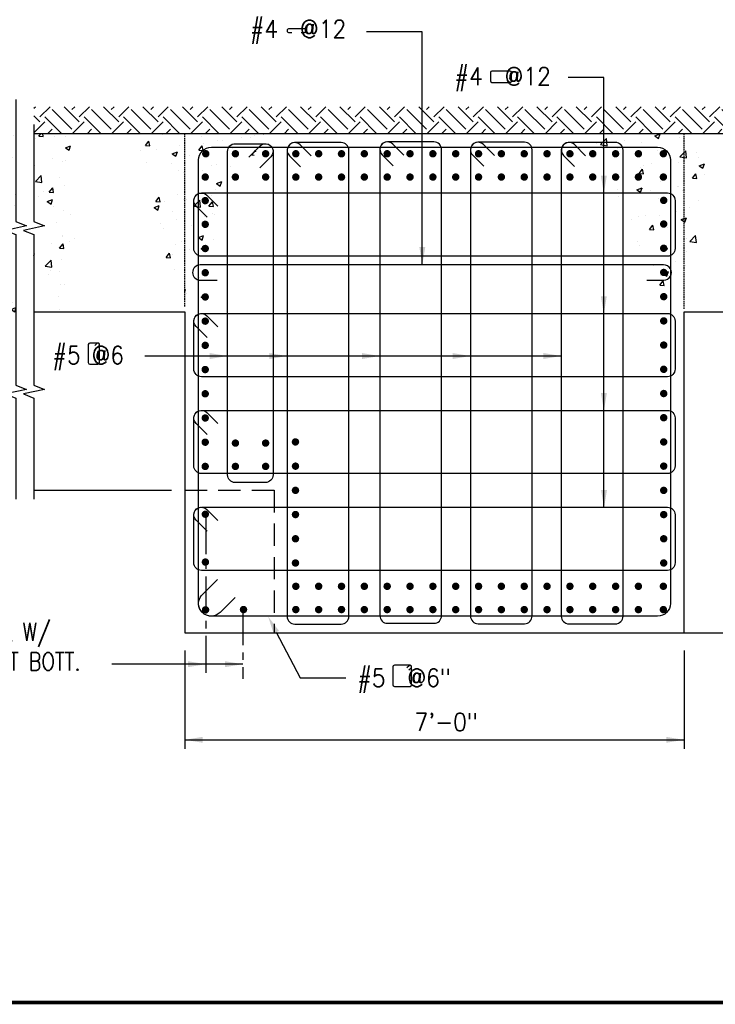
# Model space of a CAD drawing. Header units: inches. Extents: x -9715 to 32893, y -15613 to -1138.
# Tile 270 of 380: x 10320 to 10437, y -10176 to -10010. Entities that reach past the tile are written whole.
import ezdxf

# ---------------------------------------------------------------- set-up
doc = ezdxf.new("R2010")
doc.units = ezdxf.units.IN
doc.header["$MEASUREMENT"] = 0
doc.linetypes.add('CENTER', pattern=[2, 1.25, -0.25, 0.25, -0.25])
doc.linetypes.add('HIDDEN', pattern=[0.375, 0.25, -0.125])
doc.layers.get('0').update_dxf_attribs({"color": 252})
for name, color, linetype in [('A-ANNO-TITL', 2, 'Continuous'), ('S-ANNO-TEXT', 2, 'Continuous'), ('S1', 2, 'Continuous'), ('S3', 4, 'Continuous'), ('S5', 1, 'Continuous'), ('S6', 1, 'Continuous'), ('S7R', 2, 'Continuous')]:
    doc.layers.add(name, color=color, linetype=linetype)
doc.styles.add('125', font='romans.shx', dxfattribs={"width": 0.8, "height": 2})

# ---------------------------------------------------------------- blocks, each defined once
blk = doc.blocks.new('*X240')
at = {"color": 0}
for p, q in [((1487.74, 1950.48), (1487.74, 1950.48)), ((1514.43, 1949.35), (1514.43, 1949.35)), ((1541.12, 1948.22), (1541.12, 1948.22)), ((1546.95, 1948.58), (1546.95, 1948.58)), ((1550.13, 1949.83), (1550.13, 1949.83)), ((1555.78, 1950.91), (1555.94, 1951.08)), ((1555.78, 1950.91), (1556.05, 1950.87)), ((1476.37, 1942.98), (1478.78, 1945.86)), ((1476.37, 1942.98), (1479.36, 1942.72)), ((1479.36, 1942.72), (1478.78, 1945.85)), ((1499.2, 1943.11), (1499.2, 1943.11)), ((1512.24, 1939.84), (1514.65, 1942.72)), ((1515.23, 1939.58), (1514.65, 1942.72)), ((1515.49, 1944.44), (1515.49, 1944.44)), ((1524.87, 1946.63), (1524.87, 1946.63)), ((1528.01, 1946.09), (1528.01, 1946.09)), ((1473.23, 1939.36), (1473.23, 1939.36)), ((1483.92, 1940.28), (1483.92, 1940.28)), ((1494.38, 1937.48), (1497.88, 1938.83)), ((1494.38, 1937.48), (1496.87, 1935.81)), ((1496.87, 1935.8), (1497.89, 1938.83)), ((1506.03, 1936.28), (1506.03, 1936.28)), ((1512.24, 1939.84), (1515.22, 1939.58)), ((1535.19, 1941.29), (1535.19, 1941.29)), ((1548.1, 1936.71), (1550.51, 1939.58)), ((1548.1, 1936.71), (1549.66, 1936.57)), ((1550.66, 1938.8), (1550.51, 1939.58)), ((1476.87, 1931.28), (1476.87, 1931.28)), ((1493.94, 1930.65), (1493.94, 1930.65)), ((1520.63, 1929.52), (1520.63, 1929.52)), ((1524.26, 1929.98), (1524.26, 1929.98)), ((1533.79, 1928.86), (1533.79, 1928.86)), ((1498.59, 1926.46), (1498.59, 1926.46)), ((1502.34, 1924.72), (1502.34, 1924.72)), ((1514.86, 1926.37), (1514.86, 1926.37)), ((1524.23, 1917.35), (1527.73, 1918.7)), ((1524.23, 1917.35), (1526.72, 1915.67)), ((1526.72, 1915.67), (1527.73, 1918.7)), ((1483.31, 1905.37), (1485.72, 1908.25)), ((1486.3, 1905.11), (1485.72, 1908.24)), ((1497.99, 1909.82), (1497.99, 1909.82)), ((1520.64, 1909.14), (1520.64, 1909.14)), ((1523.66, 1913.34), (1523.66, 1913.34)), ((1533.13, 1911.46), (1533.13, 1911.46)), ((1482.22, 1901.23), (1485.72, 1902.57)), ((1483.31, 1905.37), (1486.3, 1905.11)), ((1484.21, 1905.1), (1484.21, 1905.1)), ((1484.71, 1899.55), (1485.72, 1902.57)), ((1489.19, 1905), (1489.19, 1905)), ((1501.7, 1906.65), (1501.7, 1906.65)), ((1503.97, 1906.45), (1503.97, 1906.45)), ((1509.05, 1902.21), (1512.94, 1906.26)), ((1509.05, 1902.21), (1513.49, 1901.52)), ((1510.9, 1903.97), (1510.9, 1903.97)), ((1513.5, 1901.51), (1512.94, 1906.26)), ((1519.17, 1902.24), (1521.58, 1905.11)), ((1519.17, 1902.24), (1522.16, 1901.97)), ((1522.16, 1901.97), (1521.59, 1905.11)), ((1482.22, 1901.23), (1484.71, 1899.55)), ((1494.75, 1898.38), (1494.75, 1898.38)), ((1515.95, 1895.47), (1515.95, 1895.47)), ((1521.44, 1897.26), (1521.44, 1897.26)), ((1523.05, 1896.69), (1523.05, 1896.69)), ((1486.79, 1890.47), (1486.79, 1890.47)), ((1497.38, 1893.17), (1497.38, 1893.17)), ((1507.49, 1889.42), (1507.49, 1889.42)), ((1488.55, 1886.93), (1488.55, 1886.93)), ((1512.06, 1881.09), (1515.56, 1882.44)), ((1514.55, 1879.42), (1515.57, 1882.44)), ((1496.77, 1876.53), (1496.77, 1876.53)), ((1500.95, 1878.56), (1500.95, 1878.56)), ((1512.06, 1881.09), (1514.55, 1879.42)), ((1522.44, 1880.05), (1522.44, 1880.05)), ((1490.25, 1867.76), (1492.66, 1870.64)), ((1493.24, 1867.5), (1492.66, 1870.63)), ((1494.33, 1869.7), (1494.33, 1869.7)), ((1505.88, 1872.97), (1505.88, 1872.97)), ((1490.25, 1867.76), (1493.24, 1867.5)), ((1496.16, 1859.88), (1496.16, 1859.88)), ((1512.76, 1854.14), (1512.76, 1854.14)), ((1502.94, 1846.01), (1503.4, 1846.18)), ((1502.94, 1844.82), (1503.4, 1846.18)), ((1503.82, 1843.14), (1503.82, 1843.14))]:
    blk.add_line(p, q, dxfattribs=at)
blk = doc.blocks.new('*X239')
at = {"color": 0}
for p, q in [((1278.81, 1949.5), (1282.32, 1950.84)), ((1278.81, 1949.5), (1281.3, 1947.82)), ((1281.3, 1947.82), (1282.32, 1950.84)), ((1289.68, 1950.69), (1289.68, 1950.69)), ((1295.4, 1948.51), (1295.4, 1948.51)), ((1239.16, 1944.04), (1239.16, 1944.04)), ((1242.24, 1943.58), (1246.13, 1947.64)), ((1242.24, 1943.58), (1246.68, 1942.9)), ((1246.69, 1942.89), (1246.13, 1947.64)), ((1258.1, 1946.53), (1258.1, 1946.53)), ((1269.73, 1944.99), (1269.73, 1944.99)), ((1243.76, 1941.24), (1243.76, 1941.24)), ((1253.72, 1940.8), (1253.72, 1940.8)), ((1280.41, 1939.67), (1280.41, 1939.67)), ((1295.6, 1935.31), (1299.49, 1939.37)), ((1295.6, 1935.31), (1300.05, 1934.62)), ((1300.05, 1934.62), (1299.5, 1939.37)), ((1307.1, 1938.55), (1307.1, 1938.55)), ((1307.98, 1935.11), (1307.98, 1935.11)), ((1269.12, 1928.34), (1269.12, 1928.34)), ((1270.84, 1929.72), (1270.84, 1929.72)), ((1276.52, 1930.97), (1276.52, 1930.97)), ((1289.04, 1932.62), (1289.04, 1932.62)), ((1294.79, 1931.86), (1294.79, 1931.86)), ((1300, 1934.73), (1300, 1934.73)), ((1308.66, 1929.37), (1312.16, 1930.71)), ((1308.66, 1929.37), (1311.15, 1927.69)), ((1311.15, 1927.69), (1312.16, 1930.71)), ((1268.13, 1924.2), (1270.54, 1927.07)), ((1268.13, 1924.2), (1271.12, 1923.94)), ((1271.12, 1923.94), (1270.54, 1927.07)), ((1304, 1921.06), (1306.41, 1923.93)), ((1306.99, 1920.8), (1306.41, 1923.93)), ((1311.98, 1923.75), (1311.98, 1923.75)), ((1282.82, 1918.75), (1282.82, 1918.75)), ((1294.18, 1915.22), (1294.18, 1915.22)), ((1294.82, 1915.39), (1294.82, 1915.39)), ((1304, 1921.06), (1306.98, 1920.8)), ((1253.66, 1913.74), (1253.66, 1913.74)), ((1254.53, 1908.53), (1254.53, 1908.53)), ((1263.37, 1911.25), (1263.37, 1911.25)), ((1266.65, 1913.24), (1270.15, 1914.58)), ((1266.65, 1913.24), (1269.14, 1911.56)), ((1268.51, 1911.7), (1268.51, 1911.7)), ((1269.14, 1911.56), (1270.15, 1914.58)), ((1270.68, 1914.12), (1270.68, 1914.12)), ((1275.89, 1912.9), (1275.89, 1912.9)), ((1297.37, 1913), (1297.37, 1913)), ((1281.22, 1907.41), (1281.22, 1907.41)), ((1307.91, 1906.28), (1307.91, 1906.28)), ((1267.9, 1895.05), (1267.9, 1895.05)), ((1272.76, 1896.24), (1272.76, 1896.24)), ((1281.67, 1895.67), (1281.67, 1895.67)), ((1293.58, 1898.57), (1293.58, 1898.57)), ((1301.92, 1901.25), (1301.92, 1901.25)), ((1262.73, 1893.18), (1262.73, 1893.18)), ((1275.07, 1886.59), (1277.48, 1889.46)), ((1278.06, 1886.33), (1277.48, 1889.46)), ((1296.49, 1893.11), (1299.99, 1894.45)), ((1296.49, 1893.11), (1298.98, 1891.43)), ((1298.98, 1891.43), (1300, 1894.45)), ((1275.07, 1886.59), (1278.06, 1886.33)), ((1287.42, 1887.58), (1287.42, 1887.58)), ((1292.97, 1881.93), (1292.97, 1881.93)), ((1302.23, 1878.33), (1306.12, 1882.39)), ((1306.68, 1877.64), (1306.12, 1882.38)), ((1267.3, 1878.41), (1267.3, 1878.41)), ((1268.52, 1875.95), (1268.52, 1875.95)), ((1300.09, 1880.11), (1300.09, 1880.11)), ((1302.23, 1878.33), (1306.68, 1877.64)), ((1299.85, 1871.41), (1299.85, 1871.41)), ((1277.68, 1862.03), (1277.68, 1862.03)), ((1292.36, 1865.28), (1292.36, 1865.28)), ((1299.46, 1862.03), (1299.46, 1862.03)), ((1282.67, 1855.43), (1282.67, 1855.43)), ((1284.33, 1856.85), (1287.83, 1858.19)), ((1284.33, 1856.85), (1286.82, 1855.17)), ((1286.82, 1855.17), (1287.83, 1858.19)), ((1286.94, 1860.39), (1286.94, 1860.39)), ((1288.23, 1855.31), (1288.23, 1855.31)), ((1282.01, 1848.98), (1284.42, 1851.85)), ((1282.01, 1848.98), (1285, 1848.72)), ((1285, 1848.72), (1284.42, 1851.85)), ((1286.3, 1842.31), (1286.3, 1842.31))]:
    blk.add_line(p, q, dxfattribs=at)
blk = doc.blocks.new('*X245')
at = {"color": 0}
for p, q in [((1930.73, 1967.19), (1939.32, 1975.78)), ((1401.29, 1968.08), (1402.29, 1969.08)), ((1405.37, 1962.22), (1412.23, 1969.08)), ((1431.89, 1958.91), (1421.72, 1969.08)), ((1426.92, 1967.19), (1428.8, 1969.08)), ((1431.89, 1962.22), (1438.75, 1969.08)), ((1458.41, 1958.91), (1448.24, 1969.08)), ((1453.44, 1967.19), (1455.32, 1969.08)), ((1458.41, 1962.22), (1465.26, 1969.08)), ((1484.92, 1958.91), (1474.75, 1969.08)), ((1479.95, 1967.19), (1481.84, 1969.08)), ((1484.92, 1962.22), (1491.78, 1969.08)), ((1511.44, 1958.91), (1501.27, 1969.08)), ((1506.47, 1967.19), (1508.35, 1969.08)), ((1511.44, 1962.22), (1518.3, 1969.08)), ((1537.96, 1958.91), (1527.79, 1969.08)), ((1532.99, 1967.19), (1534.87, 1969.08)), ((1537.96, 1962.22), (1544.81, 1969.08)), ((1564.47, 1958.91), (1554.3, 1969.08)), ((1559.5, 1967.19), (1561.39, 1969.08)), ((1564.47, 1962.22), (1571.33, 1969.08)), ((1590.99, 1958.91), (1580.82, 1969.08)), ((1586.02, 1967.19), (1587.9, 1969.08)), ((1590.99, 1962.22), (1597.85, 1969.08)), ((1617.51, 1958.91), (1607.34, 1969.08)), ((1612.53, 1967.19), (1614.42, 1969.08)), ((1617.51, 1962.22), (1624.36, 1969.08)), ((1644.02, 1958.91), (1633.85, 1969.08)), ((1639.05, 1967.19), (1640.94, 1969.08)), ((1644.02, 1962.22), (1650.88, 1969.08)), ((1670.54, 1958.91), (1660.37, 1969.08)), ((1665.57, 1967.19), (1667.45, 1969.08)), ((1670.54, 1962.22), (1677.4, 1969.08)), ((1697.06, 1958.91), (1686.88, 1969.08)), ((1692.08, 1967.19), (1693.97, 1969.08)), ((1697.06, 1962.22), (1703.91, 1969.08)), ((1723.57, 1958.91), (1713.4, 1969.08)), ((1718.6, 1967.19), (1720.49, 1969.08)), ((1723.57, 1962.22), (1730.43, 1969.08)), ((1750.09, 1958.91), (1739.92, 1969.08)), ((1745.12, 1967.19), (1747, 1969.08)), ((1750.09, 1962.22), (1756.95, 1969.08)), ((1776.61, 1958.91), (1766.43, 1969.08)), ((1771.63, 1967.19), (1773.52, 1969.08)), ((1776.61, 1962.22), (1783.46, 1969.08)), ((1803.12, 1958.91), (1792.95, 1969.08)), ((1798.15, 1967.19), (1800.04, 1969.08)), ((1803.12, 1962.22), (1809.98, 1969.08)), ((1829.64, 1958.91), (1819.47, 1969.08)), ((1824.67, 1967.19), (1826.55, 1969.08)), ((1829.64, 1962.22), (1836.5, 1969.08)), ((1856.16, 1958.91), (1845.98, 1969.08)), ((1851.18, 1967.19), (1853.07, 1969.08)), ((1856.16, 1962.22), (1863.01, 1969.08)), ((1882.67, 1958.91), (1872.5, 1969.08)), ((1877.7, 1967.19), (1879.58, 1969.08)), ((1882.67, 1962.22), (1889.53, 1969.08)), ((1909.19, 1958.91), (1899.02, 1969.08)), ((1904.22, 1967.19), (1906.1, 1969.08)), ((1909.19, 1962.22), (1916.05, 1969.08)), ((1935.7, 1958.91), (1925.53, 1969.08)), ((1405.37, 1958.91), (1401.29, 1962.99)), ((1419.83, 1951.08), (1408.69, 1962.22)), ((1426.92, 1953.93), (1413.66, 1967.19)), ((1446.35, 1951.08), (1435.21, 1962.22)), ((1453.44, 1953.93), (1440.18, 1967.19)), ((1472.87, 1951.08), (1461.72, 1962.22)), ((1479.95, 1953.93), (1466.69, 1967.19)), ((1499.38, 1951.08), (1488.24, 1962.22)), ((1506.47, 1953.93), (1493.21, 1967.19)), ((1525.9, 1951.08), (1514.76, 1962.22)), ((1532.99, 1953.93), (1519.73, 1967.19)), ((1552.41, 1951.08), (1541.27, 1962.22)), ((1559.5, 1953.93), (1546.24, 1967.19)), ((1578.93, 1951.08), (1567.79, 1962.22)), ((1586.02, 1953.93), (1572.76, 1967.19)), ((1605.45, 1951.08), (1594.3, 1962.22)), ((1612.53, 1953.93), (1599.28, 1967.19)), ((1631.96, 1951.08), (1620.82, 1962.22)), ((1639.05, 1953.93), (1625.79, 1967.19)), ((1658.48, 1951.08), (1647.34, 1962.22)), ((1665.57, 1953.93), (1652.31, 1967.19)), ((1685, 1951.08), (1673.85, 1962.22)), ((1692.08, 1953.93), (1678.83, 1967.19)), ((1711.51, 1951.08), (1700.37, 1962.22)), ((1718.6, 1953.93), (1705.34, 1967.19)), ((1738.03, 1951.08), (1726.89, 1962.22)), ((1745.12, 1953.93), (1731.86, 1967.19)), ((1764.55, 1951.08), (1753.4, 1962.22)), ((1771.63, 1953.93), (1758.38, 1967.19)), ((1791.06, 1951.08), (1779.92, 1962.22)), ((1798.15, 1953.93), (1784.89, 1967.19)), ((1817.58, 1951.08), (1806.44, 1962.22)), ((1824.67, 1953.93), (1811.41, 1967.19)), ((1844.1, 1951.08), (1832.95, 1962.22)), ((1851.18, 1953.93), (1837.93, 1967.19)), ((1870.61, 1951.08), (1859.47, 1962.22)), ((1877.7, 1953.93), (1864.44, 1967.19)), ((1897.13, 1951.08), (1885.99, 1962.22)), ((1904.22, 1953.93), (1890.96, 1967.19)), ((1923.65, 1951.08), (1912.5, 1962.22)), ((1930.73, 1953.93), (1917.47, 1967.19)), ((1935.7, 1962.22), (1939.32, 1965.84)), ((1939.32, 1961.92), (1939.02, 1962.22)), ((1401.29, 1951.51), (1408.69, 1958.91)), ((1427.38, 1951.08), (1435.21, 1958.91)), ((1453.89, 1951.08), (1461.72, 1958.91)), ((1480.41, 1951.08), (1488.24, 1958.91)), ((1506.93, 1951.08), (1514.76, 1958.91)), ((1533.44, 1951.08), (1541.27, 1958.91)), ((1559.96, 1951.08), (1567.79, 1958.91)), ((1586.48, 1951.08), (1594.3, 1958.91)), ((1612.99, 1951.08), (1620.82, 1958.91)), ((1639.51, 1951.08), (1647.34, 1958.91)), ((1666.03, 1951.08), (1673.85, 1958.91)), ((1692.54, 1951.08), (1700.37, 1958.91)), ((1719.06, 1951.08), (1726.89, 1958.91)), ((1745.58, 1951.08), (1753.4, 1958.91)), ((1772.09, 1951.08), (1779.92, 1958.91)), ((1798.61, 1951.08), (1806.44, 1958.91)), ((1825.12, 1951.08), (1832.95, 1958.91)), ((1851.64, 1951.08), (1859.47, 1958.91)), ((1878.16, 1951.08), (1885.99, 1958.91)), ((1904.67, 1951.08), (1912.5, 1958.91)), ((1931.19, 1951.08), (1939.02, 1958.91)), ((1410.8, 1951.08), (1413.66, 1953.93)), ((1437.32, 1951.08), (1440.18, 1953.93)), ((1463.84, 1951.08), (1466.69, 1953.93)), ((1490.35, 1951.08), (1493.21, 1953.93)), ((1516.87, 1951.08), (1519.73, 1953.93)), ((1543.39, 1951.08), (1546.24, 1953.93)), ((1569.9, 1951.08), (1572.76, 1953.93)), ((1596.42, 1951.08), (1599.28, 1953.93)), ((1622.94, 1951.08), (1625.79, 1953.93)), ((1649.45, 1951.08), (1652.31, 1953.93)), ((1675.97, 1951.08), (1678.83, 1953.93)), ((1702.49, 1951.08), (1705.34, 1953.93)), ((1729, 1951.08), (1731.86, 1953.93)), ((1755.52, 1951.08), (1758.38, 1953.93)), ((1782.04, 1951.08), (1784.89, 1953.93)), ((1808.55, 1951.08), (1811.41, 1953.93)), ((1835.07, 1951.08), (1837.93, 1953.93)), ((1861.58, 1951.08), (1864.44, 1953.93)), ((1888.1, 1951.08), (1890.96, 1953.93)), ((1914.62, 1951.08), (1917.47, 1953.93))]:
    blk.add_line(p, q, dxfattribs=at)
blk = doc.blocks.new('*X251')
at = {"color": 0}
for p, q in [((1387.48, 1949.75), (1387.48, 1949.75)), ((1404.65, 1949.26), (1406.17, 1951.08)), ((1404.65, 1949.26), (1407.64, 1949)), ((1407.64, 1949), (1407.25, 1951.08)), ((1415.1, 1949.21), (1415.1, 1949.21)), ((1422.91, 1949.28), (1422.91, 1949.28)), ((1371.01, 1943.41), (1371.01, 1943.41)), ((1371.69, 1942.33), (1371.69, 1942.33)), ((1402.59, 1947.57), (1402.59, 1947.57)), ((1422.53, 1941.49), (1426.03, 1942.83)), ((1422.53, 1941.49), (1425.01, 1939.81)), ((1425.02, 1939.81), (1426.03, 1942.83)), ((1387.18, 1935.16), (1387.18, 1935.16)), ((1370.3, 1933.76), (1370.3, 1933.76)), ((1401.95, 1929.49), (1401.95, 1929.49)), ((1413.87, 1934.03), (1413.87, 1934.03)), ((1420.89, 1931.99), (1420.89, 1931.99)), ((1422.3, 1932.64), (1422.3, 1932.64)), ((1371.08, 1925.69), (1371.08, 1925.69)), ((1380.52, 1925.36), (1384.02, 1926.71)), ((1380.52, 1925.36), (1383, 1923.68)), ((1383, 1923.68), (1384.02, 1926.7)), ((1402.32, 1918.76), (1406.22, 1922.82)), ((1406.77, 1918.07), (1406.22, 1922.81)), ((1375.72, 1914.79), (1378.13, 1917.66)), ((1378.71, 1914.52), (1378.13, 1917.66)), ((1402.32, 1918.76), (1406.77, 1918.07)), ((1418.55, 1921.27), (1418.55, 1921.27)), ((1421.7, 1915.99), (1421.7, 1915.99)), ((1375.72, 1914.79), (1378.71, 1914.52)), ((1377.44, 1909.61), (1377.44, 1909.61)), ((1388.8, 1909.77), (1388.8, 1909.77)), ((1404.13, 1908.48), (1404.13, 1908.48)), ((1407.73, 1912.27), (1407.73, 1912.27)), ((1411.58, 1911.65), (1413.99, 1914.52)), ((1411.58, 1911.65), (1414.57, 1911.39)), ((1414.57, 1911.39), (1414, 1914.52)), ((1376.28, 1908.12), (1376.28, 1908.12)), ((1387.98, 1902.9), (1387.98, 1902.9)), ((1410.36, 1905.23), (1413.86, 1906.57)), ((1410.36, 1905.23), (1412.85, 1903.55)), ((1412.85, 1903.55), (1413.86, 1906.57)), ((1414.67, 1901.77), (1414.67, 1901.77)), ((1421.09, 1899.35), (1421.09, 1899.35)), ((1426.16, 1896.7), (1426.16, 1896.7)), ((1416.49, 1891.44), (1416.49, 1891.44)), ((1387.33, 1886.43), (1387.33, 1886.43)), ((1420.48, 1882.7), (1420.48, 1882.7)), ((1420.88, 1881.94), (1420.88, 1881.94)), ((1382.66, 1877.18), (1385.07, 1880.05)), ((1382.66, 1877.18), (1385.65, 1876.91)), ((1385.65, 1876.91), (1385.07, 1880.05)), ((1413, 1876.98), (1413, 1876.98)), ((1418.52, 1874.04), (1420.93, 1876.91)), ((1421.51, 1873.78), (1420.93, 1876.91)), ((1425.52, 1878.63), (1425.52, 1878.63)), ((1428.47, 1880.46), (1428.47, 1880.46)), ((1381.43, 1872.82), (1381.43, 1872.82)), ((1401.29, 1870.16), (1401.7, 1870.32)), ((1401.29, 1869.09), (1401.7, 1870.32)), ((1418.52, 1874.04), (1421.51, 1873.78)), ((1408.95, 1861.78), (1412.85, 1865.83)), ((1413.4, 1861.08), (1412.85, 1865.83)), ((1419.87, 1866.06), (1419.87, 1866.06)), ((1384.45, 1857.52), (1384.45, 1857.52)), ((1408.95, 1861.78), (1413.4, 1861.09)), ((1411.14, 1856.39), (1411.14, 1856.39)), ((1412.37, 1858.91), (1412.37, 1858.91)), ((1418.41, 1857.95), (1418.41, 1857.95)), ((1368.27, 1853.1), (1368.27, 1853.1)), ((1368.3, 1851.93), (1368.3, 1851.93)), ((1389.25, 1852.95), (1389.25, 1852.95)), ((1419.26, 1849.41), (1419.26, 1849.41)), ((1421.68, 1849.68), (1421.68, 1849.68)), ((1368.04, 1842.46), (1368.04, 1842.46)), ((1386.7, 1837.54), (1386.7, 1837.54)), ((1418.15, 1841.68), (1418.15, 1841.68)), ((1374.5, 1832.1), (1374.5, 1832.1)), ((1386.03, 1832.72), (1389.26, 1833.95)), ((1386.03, 1832.72), (1388.46, 1831.08)), ((1388.53, 1831.08), (1389.26, 1833.24)), ((1418.66, 1832.77), (1418.66, 1832.77))]:
    blk.add_line(p, q, dxfattribs=at)

msp = doc.modelspace()

# ---------------------------------------------------------------- linework, layer by layer
at = {"layer": 'A-ANNO-TITL', "const_width": 0.6}
msp.add_lwpolyline([(10224.39247, -10175.50234), (10578.95275, -10175.50234)], dxfattribs=at)
at = {"layer": 'S-ANNO-TEXT', "ltscale": 20}
for points in [[(10367.10196, -10012.3288), (10367.56975, -10012.3288, 1), (10367.56975, -10011.67255), (10365.09235, -10011.67255, 1), (10365.09235, -10012.3288), (10365.56015, -10012.3288)], [(10401.75747, -10020.26854), (10402.11379, -10020.62485, 0.668178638), (10402.53389, -10020.45084), (10402.53389, -10019.06037, 0.414213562), (10402.2878, -10018.81427), (10399.22924, -10018.81427, 0.414213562), (10398.98314, -10019.06037), (10398.98314, -10020.45084, 0.414213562), (10399.22924, -10020.69693), (10402.2878, -10020.69693, 0.668178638), (10402.46182, -10020.27682), (10402.1055, -10019.92051)], [(10332.74534, -10065.32544), (10333.10165, -10064.96912, 0.668178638), (10332.92764, -10064.54901), (10331.53717, -10064.54901, 0.414213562), (10331.29107, -10064.79511), (10331.29107, -10067.85367, 0.414213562), (10331.53717, -10068.09976), (10332.92764, -10068.09976, 0.414213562), (10333.17373, -10067.85367), (10333.17373, -10064.79511, 0.668178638), (10332.75362, -10064.62109), (10332.39731, -10064.97741)], [(10385.44421, -10118.76787), (10382.80051, -10118.76787, 0.414213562), (10382.55442, -10119.01396), (10382.55442, -10122.07253, 0.414213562), (10382.80051, -10122.31862), (10385.44421, -10122.31862)], [(10385.69031, -10119.01396), (10385.69031, -10119.01396, 0.668178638), (10385.2702, -10118.83995), (10384.91388, -10119.19626)], [(10385.26191, -10119.54429), (10385.61823, -10119.18798, 0.668178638), (10385.44421, -10118.76787)], [(10385.44421, -10122.31862, 0.414213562), (10385.69031, -10122.07253), (10385.69031, -10119.01396)]]:
    msp.add_lwpolyline(points, format="xyb", dxfattribs=at)
at = {"layer": 'S1', "color": 2}
for p, q in [((10322.1375, -10029.30667), (10456.64552, -10029.30667)), ((10322.1375, -10059.30667), (10347.55156, -10059.30667)), ((10347.55156, -10059.30667), (10347.55156, -10113.30667)), ((10431.55156, -10113.30667), (10431.55156, -10059.30667)), ((10431.55156, -10059.30667), (10456.65333, -10059.30667)), ((10347.55156, -10113.30667), (10431.55156, -10113.30667))]:
    msp.add_line(p, q, dxfattribs=at)
at = {"layer": 'S1', "color": 1, "linetype": 'HIDDEN'}
for p, q in [((10347.55156, -10058.38983), (10347.55156, -10029.30667)), ((10431.55156, -10058.8039), (10431.55156, -10029.30667))]:
    msp.add_line(p, q, dxfattribs=at)
at = {"layer": 'S1', "color": 1}
for p, q in [((10322.1375, -10089.30667), (10345.3201, -10089.30667)), ((10431.55156, -10113.30667), (10456.64552, -10113.30667))]:
    msp.add_line(p, q, dxfattribs=at)
at = {"layer": 'S1', "color": 1, "linetype": 'HIDDEN', "ltscale": 15}
for p, q in [((10347.55156, -10089.30667), (10362.55156, -10089.30667)), ((10362.55156, -10089.30667), (10362.55156, -10113.30667))]:
    msp.add_line(p, q, dxfattribs=at)
at = {"layer": 'S1', "color": 1}
for points in [[(10319.12968, -10023.56563), (10319.12968, -10044.13012), (10320.91093, -10044.8645), (10317.36406, -10045.59887), (10319.12968, -10046.29494), (10319.12968, -10053.30667)], [(10322.1375, -10027.80667), (10322.1375, -10044.13012), (10323.91875, -10044.8645), (10320.37187, -10045.59887), (10322.1375, -10046.29494), (10322.1375, -10053.30667)], [(10319.12968, -10053.30667), (10319.12968, -10071.64331), (10320.91093, -10072.37768), (10317.36406, -10073.11206), (10319.12968, -10073.80812), (10319.12968, -10090.80667)], [(10322.1375, -10053.30667), (10322.1375, -10071.64331), (10323.91875, -10072.37768), (10320.37187, -10073.11206), (10322.1375, -10073.80812), (10322.1375, -10090.80667)]]:
    msp.add_lwpolyline(points, dxfattribs=at)
at = {"layer": 'S3', "color": 3}
for points in [[(10358.34041, -10033.26113), (10360.20275, -10031.39879, -0.668178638), (10362.39852, -10032.3083), (10362.38128, -10086.7358, -0.414213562), (10361.09503, -10088.02205), (10356.01271, -10088.02205, -0.414213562), (10354.72646, -10086.7358), (10354.74369, -10032.3083, -0.414213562), (10356.02994, -10031.02205), (10361.11227, -10031.02205, -0.668178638), (10362.02178, -10033.21782), (10360.15944, -10035.08016)], [(10368.82154, -10033.077), (10366.9592, -10031.21466, 0.668178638), (10364.76343, -10032.12418), (10364.76343, -10110.55168, 0.414213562), (10366.04968, -10111.83793), (10373.85906, -10111.83793, 0.414213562), (10375.14531, -10110.55168), (10375.14531, -10032.12418, 0.414213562), (10373.85906, -10030.83793), (10366.04968, -10030.83793, 0.668178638), (10365.14016, -10033.03369), (10367.00251, -10034.89603)], [(10384.42398, -10032.94743), (10382.56164, -10031.08509, 0.668178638), (10380.36588, -10031.99461), (10380.36588, -10110.42211, 0.414213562), (10381.65213, -10111.70836), (10389.4615, -10111.70836, 0.414213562), (10390.74775, -10110.42211), (10390.74775, -10031.99461, 0.414213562), (10389.4615, -10030.70836), (10381.65213, -10030.70836, 0.668178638), (10380.74261, -10032.90412), (10382.60495, -10034.76647)], [(10399.6608, -10033.00492), (10397.79845, -10031.14258, 0.668178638), (10395.60269, -10032.0521), (10395.60269, -10110.4796, 0.414213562), (10396.88894, -10111.76585), (10404.69831, -10111.76585, 0.414213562), (10405.98456, -10110.4796), (10405.98456, -10032.0521, 0.414213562), (10404.69831, -10030.76585), (10396.88894, -10030.76585, 0.668178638), (10395.97942, -10032.96161), (10397.84176, -10034.82395)], [(10414.95609, -10033.04199), (10413.09375, -10031.17965, 0.668178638), (10410.89798, -10032.08916), (10410.89798, -10110.51666, 0.414213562), (10412.18423, -10111.80291), (10419.99361, -10111.80291, 0.414213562), (10421.27986, -10110.51666), (10421.27986, -10032.08916, 0.414213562), (10419.99361, -10030.80291), (10412.18423, -10030.80291, 0.668178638), (10411.27472, -10032.99868), (10413.13706, -10034.86102)], [(10351.29063, -10043.36728), (10349.42829, -10041.50493, -0.668178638), (10350.33781, -10039.30917), (10428.76531, -10039.30917, -0.414213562), (10430.05156, -10040.59542), (10430.05156, -10048.65247, -0.414213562), (10428.76531, -10049.93872), (10350.33781, -10049.93872, -0.414213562), (10349.05156, -10048.65247), (10349.05156, -10040.59542, -0.668178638), (10351.24732, -10039.6859), (10353.10967, -10041.54824)], [(10425.31176, -10053.96794), (10428.12926, -10053.96794, 1.014356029), (10428.10846, -10051.41222), (10350.1477, -10051.41222, 1), (10350.1477, -10053.98472), (10352.9652, -10053.98472)], [(10351.29063, -10063.6437), (10349.42829, -10061.78136, -0.668178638), (10350.33781, -10059.58559), (10428.76531, -10059.58559, -0.414213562), (10430.05156, -10060.87184), (10430.05156, -10068.92889, -0.414213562), (10428.76531, -10070.21514), (10350.33781, -10070.21514, -0.414213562), (10349.05156, -10068.92889), (10349.05156, -10060.87184, -0.668178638), (10351.24732, -10059.96233), (10353.10967, -10061.82467)], [(10351.29063, -10079.9362), (10349.42829, -10078.07386, -0.668178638), (10350.33781, -10075.87809), (10428.76531, -10075.87809, -0.414213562), (10430.05156, -10077.16434), (10430.05156, -10085.22139, -0.414213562), (10428.76531, -10086.50764), (10350.33781, -10086.50764, -0.414213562), (10349.05156, -10085.22139), (10349.05156, -10077.16434, -0.668178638), (10351.24732, -10076.25483), (10353.10967, -10078.11717)], [(10351.29063, -10096.2287), (10349.42829, -10094.36636, -0.668178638), (10350.33781, -10092.17059), (10428.76531, -10092.17059, -0.414213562), (10430.05156, -10093.45684), (10430.05156, -10101.51389, -0.414213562), (10428.76531, -10102.80014), (10350.33781, -10102.80014, -0.414213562), (10349.05156, -10101.51389), (10349.05156, -10093.45684, -0.668178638), (10351.24732, -10092.54733), (10353.10967, -10094.40967)]]:
    msp.add_lwpolyline(points, format="xyb", dxfattribs=at)
at = {"layer": 'S3', "color": 4}
msp.add_lwpolyline([(10356.02623, -10107.36544), (10353.50193, -10109.88974, -0.172895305), (10352.00531, -10110.50667, -0.414213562), (10349.86156, -10108.36292), (10349.86156, -10033.75845, -0.414213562), (10352.00531, -10031.6147), (10427.09781, -10031.6147, -0.414213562), (10429.24156, -10033.75845), (10429.24156, -10108.36292, -0.414213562), (10427.09781, -10110.50667), (10352.00531, -10110.50667, -0.668178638), (10350.48945, -10106.84706), (10353.01376, -10104.32275)], format="xyb", dxfattribs=at)
at = {"layer": 'S3', "color": 2, "const_width": 0.6223}
for points in [[(10351.06688, -10033.02267, 1), (10351.06688, -10032.40037, 1)], [(10356.05618, -10033.02267, 1), (10356.05618, -10032.40037, 1)], [(10361.1385, -10033.02267, 1), (10361.1385, -10032.40037, 1)], [(10366.22082, -10033.02267, -1), (10366.22082, -10032.40037, -1)], [(10370.06426, -10033.02267, -1), (10370.06426, -10032.40037, -1)], [(10373.9077, -10033.02267, -1), (10373.9077, -10032.40037, -1)], [(10377.75113, -10033.02267, -1), (10377.75113, -10032.40037, -1)], [(10381.59457, -10033.02267, -1), (10381.59457, -10032.40037, -1)], [(10385.43801, -10033.02267, -1), (10385.43801, -10032.40037, -1)], [(10389.28145, -10033.02267, -1), (10389.28145, -10032.40037, -1)], [(10393.12488, -10033.02267, -1), (10393.12488, -10032.40037, -1)], [(10396.96832, -10033.02267, -1), (10396.96832, -10032.40037, -1)], [(10400.81176, -10033.02267, -1), (10400.81176, -10032.40037, -1)], [(10404.6552, -10033.02267, -1), (10404.6552, -10032.40037, -1)], [(10408.49863, -10033.02267, -1), (10408.49863, -10032.40037, -1)], [(10412.34207, -10033.02267, -1), (10412.34207, -10032.40037, -1)], [(10416.18551, -10033.02267, -1), (10416.18551, -10032.40037, -1)], [(10420.02895, -10033.02267, -1), (10420.02895, -10032.40037, -1)], [(10423.87238, -10033.02267, -1), (10423.87238, -10032.40037, -1)], [(10428.0723, -10032.40037, -1), (10428.0723, -10033.02267, -1)], [(10350.97386, -10036.94267, 1), (10350.97386, -10036.32037, 1)], [(10356.05618, -10036.94267, 1), (10356.05618, -10036.32037, 1)], [(10361.1385, -10036.94267, 1), (10361.1385, -10036.32037, 1)], [(10366.22082, -10036.94267, -1), (10366.22082, -10036.32037, -1)], [(10370.06426, -10036.94267, -1), (10370.06426, -10036.32037, -1)], [(10373.9077, -10036.94267, -1), (10373.9077, -10036.32037, -1)], [(10377.75113, -10036.94267, -1), (10377.75113, -10036.32037, -1)], [(10381.59457, -10036.94267, -1), (10381.59457, -10036.32037, -1)], [(10385.43801, -10036.94267, -1), (10385.43801, -10036.32037, -1)], [(10389.28145, -10036.94267, -1), (10389.28145, -10036.32037, -1)], [(10393.12488, -10036.94267, -1), (10393.12488, -10036.32037, -1)], [(10396.96832, -10036.94267, -1), (10396.96832, -10036.32037, -1)], [(10400.81176, -10036.94267, -1), (10400.81176, -10036.32037, -1)], [(10404.6552, -10036.94267, -1), (10404.6552, -10036.32037, -1)], [(10408.49863, -10036.94267, -1), (10408.49863, -10036.32037, -1)], [(10412.34207, -10036.94267, -1), (10412.34207, -10036.32037, -1)], [(10416.18551, -10036.94267, -1), (10416.18551, -10036.32037, -1)], [(10420.02895, -10036.94267, -1), (10420.02895, -10036.32037, -1)], [(10423.87238, -10036.94267, -1), (10423.87238, -10036.32037, -1)], [(10428.0723, -10036.32037, -1), (10428.0723, -10036.94267, -1)], [(10350.97386, -10040.90657, 1), (10350.97386, -10040.28427, 1)], [(10428.12926, -10040.24037, -1), (10428.12926, -10040.86267, -1)], [(10350.97386, -10044.89049, 1), (10350.97386, -10044.26819, 1)], [(10428.12926, -10044.84659, 1), (10428.12926, -10044.22429, 1)], [(10350.97386, -10048.96362, 1), (10350.97386, -10048.34132, 1)], [(10428.12926, -10048.91972, 1), (10428.12926, -10048.29742, 1)], [(10350.97386, -10053.03674, 1), (10350.97386, -10052.41444, 1)], [(10428.12926, -10052.99284, 1), (10428.12926, -10052.37054, 1)], [(10350.97386, -10057.10987, 1), (10350.97386, -10056.48757, 1)], [(10428.12926, -10057.06597, 1), (10428.12926, -10056.44367, 1)], [(10350.97386, -10061.18299, 1), (10350.97386, -10060.56069, 1)], [(10428.12926, -10061.13909, 1), (10428.12926, -10060.51679, 1)], [(10350.97386, -10065.25612, 1), (10350.97386, -10064.63382, 1)], [(10428.12926, -10065.21222, 1), (10428.12926, -10064.58992, 1)], [(10350.97386, -10069.32924, 1), (10350.97386, -10068.70694, 1)], [(10428.12926, -10069.28534, 1), (10428.12926, -10068.66304, 1)], [(10350.97386, -10073.40237, 1), (10350.97386, -10072.78007, 1)], [(10428.12926, -10073.35847, 1), (10428.12926, -10072.73617, 1)], [(10350.97386, -10077.47549, 1), (10350.97386, -10076.85319, 1)], [(10428.12926, -10077.43159, 1), (10428.12926, -10076.80929, 1)], [(10350.97386, -10081.54862, 1), (10350.97386, -10080.92632, 1)], [(10356.05618, -10081.70174, 1), (10356.05618, -10081.07944, 1)], [(10361.1385, -10081.70174, 1), (10361.1385, -10081.07944, 1)], [(10366.16386, -10081.50472, -1), (10366.16386, -10080.88242, -1)], [(10428.12926, -10081.50472, 1), (10428.12926, -10080.88242, 1)], [(10350.97386, -10085.62174, 1), (10350.97386, -10084.99944, 1)], [(10356.05618, -10085.62174, 1), (10356.05618, -10084.99944, 1)], [(10361.1385, -10085.62174, 1), (10361.1385, -10084.99944, 1)], [(10366.16386, -10085.57784, -1), (10366.16386, -10084.95554, -1)], [(10428.12926, -10085.57784, 1), (10428.12926, -10084.95554, 1)], [(10366.16386, -10089.65097, -1), (10366.16386, -10089.02867, -1)], [(10428.12926, -10089.65097, 1), (10428.12926, -10089.02867, 1)], [(10350.99285, -10093.66591, -1), (10350.99285, -10093.04361, -1)], [(10366.16386, -10093.72409, -1), (10366.16386, -10093.10179, -1)], [(10428.12926, -10093.72409, 1), (10428.12926, -10093.10179, 1)], [(10366.16386, -10097.79722, -1), (10366.16386, -10097.17492, -1)], [(10428.12926, -10097.79722, 1), (10428.12926, -10097.17492, 1)], [(10351.01183, -10101.71007, -1), (10351.01183, -10101.08777, -1)], [(10366.16386, -10101.87034, -1), (10366.16386, -10101.24804, -1)], [(10428.12926, -10101.87034, 1), (10428.12926, -10101.24804, 1)], [(10366.22082, -10105.79034, -1), (10366.22082, -10105.16804, -1)], [(10370.06426, -10105.79034, -1), (10370.06426, -10105.16804, -1)], [(10373.9077, -10105.79034, -1), (10373.9077, -10105.16804, -1)], [(10377.75113, -10105.79034, -1), (10377.75113, -10105.16804, -1)], [(10381.59457, -10105.79034, -1), (10381.59457, -10105.16804, -1)], [(10385.43801, -10105.79034, -1), (10385.43801, -10105.16804, -1)], [(10389.28145, -10105.79034, -1), (10389.28145, -10105.16804, -1)], [(10393.12488, -10105.79034, -1), (10393.12488, -10105.16804, -1)], [(10396.96832, -10105.79034, -1), (10396.96832, -10105.16804, -1)], [(10400.81176, -10105.79034, -1), (10400.81176, -10105.16804, -1)], [(10404.6552, -10105.79034, -1), (10404.6552, -10105.16804, -1)], [(10408.49863, -10105.79034, -1), (10408.49863, -10105.16804, -1)], [(10412.34207, -10105.79034, -1), (10412.34207, -10105.16804, -1)], [(10416.18551, -10105.79034, -1), (10416.18551, -10105.16804, -1)], [(10420.02895, -10105.79034, -1), (10420.02895, -10105.16804, -1)], [(10423.87238, -10105.79034, -1), (10423.87238, -10105.16804, -1)], [(10428.0723, -10105.79034, 1), (10428.0723, -10105.16804, 1)], [(10351.03082, -10109.75424, -1), (10351.03082, -10109.13194, -1)], [(10357.41783, -10109.71034, -1), (10357.41783, -10109.08804, -1)], [(10366.22082, -10109.71034, -1), (10366.22082, -10109.08804, -1)], [(10370.06426, -10109.71034, -1), (10370.06426, -10109.08804, -1)], [(10373.9077, -10109.71034, -1), (10373.9077, -10109.08804, -1)], [(10377.75113, -10109.71034, -1), (10377.75113, -10109.08804, -1)], [(10381.59457, -10109.71034, -1), (10381.59457, -10109.08804, -1)], [(10385.43801, -10109.71034, -1), (10385.43801, -10109.08804, -1)], [(10389.28145, -10109.71034, -1), (10389.28145, -10109.08804, -1)], [(10393.12488, -10109.71034, -1), (10393.12488, -10109.08804, -1)], [(10396.96832, -10109.71034, -1), (10396.96832, -10109.08804, -1)], [(10400.81176, -10109.71034, -1), (10400.81176, -10109.08804, -1)], [(10404.6552, -10109.71034, -1), (10404.6552, -10109.08804, -1)], [(10408.49863, -10109.71034, -1), (10408.49863, -10109.08804, -1)], [(10412.34207, -10109.71034, -1), (10412.34207, -10109.08804, -1)], [(10416.18551, -10109.71034, -1), (10416.18551, -10109.08804, -1)], [(10420.02895, -10109.71034, -1), (10420.02895, -10109.08804, -1)], [(10423.87238, -10109.71034, -1), (10423.87238, -10109.08804, -1)], [(10428.0723, -10109.71034, 1), (10428.0723, -10109.08804, 1)]]:
    msp.add_lwpolyline(points, format="xyb", close=True, dxfattribs=at)
at = {"layer": 'S3', "color": 7}
for p in [(10356.05618, -10032.71152), (10361.1385, -10032.71152), (10370.37824, -10036.63152), (10374.22451, -10036.63152), (10381.91422, -10036.63152), (10381.91705, -10036.63152), (10385.76332, -10036.63152), (10389.60959, -10036.63152), (10393.45586, -10036.63152), (10397.30213, -10036.63152), (10401.1484, -10036.63152), (10404.99467, -10036.63152), (10408.84094, -10036.63152), (10412.68721, -10036.63152), (10416.53348, -10036.63152), (10416.53632, -10036.63152), (10424.22602, -10036.63152), (10350.97386, -10044.6626), (10428.12926, -10044.6187), (10350.33781, -10048.72977), (10428.70329, -10048.68588), (10350.33781, -10056.86413), (10350.97386, -10060.93131), (10428.12926, -10060.88741), (10350.97386, -10064.99849), (10428.12926, -10064.95459), (10350.97386, -10069.06567), (10428.12926, -10069.02177), (10350.97386, -10073.13284), (10428.12926, -10073.08895), (10350.97386, -10077.20002), (10428.12926, -10077.15613), (10350.97386, -10081.2672), (10350.97386, -10081.59568), (10366.16386, -10081.2233), (10428.12926, -10081.2233), (10428.12926, -10081.55178), (10366.16386, -10085.29048), (10428.12926, -10085.29048), (10428.12926, -10085.61896), (10366.16386, -10089.35766), (10428.12926, -10089.35766), (10366.16386, -10093.42484), (10428.12926, -10093.42484), (10366.16386, -10097.49202), (10428.12926, -10097.49202), (10385.76332, -10109.39919), (10389.60959, -10109.39919), (10393.45586, -10109.39919), (10397.30213, -10109.39919), (10401.1484, -10109.39919), (10424.22602, -10109.39919)]:
    msp.add_point(p, dxfattribs=at)
at = {"layer": 'S5'}
for p, q in [((10347.55156, -10116.30667), (10347.55156, -10132.80667)), ((10431.55156, -10116.30667), (10431.55156, -10132.80667)), ((10347.55156, -10131.30667), (10431.55156, -10131.30667))]:
    msp.add_line(p, q, dxfattribs=at)
for points in [[(10350.55156, -10131.80667), (10350.55156, -10130.80667), (10347.55156, -10131.30667)], [(10428.55156, -10131.80667), (10428.55156, -10130.80667), (10431.55156, -10131.30667)]]:
    msp.add_solid(points, dxfattribs=at)
at = {"layer": 'S7R', "color": 1}
for p, q in [((10387.50354, -10012.1988), (10378.11107, -10012.1988)), ((10387.50354, -10051.41223), (10387.50354, -10012.1988)), ((10418.06753, -10019.89265), (10412.04456, -10019.89265)), ((10418.06753, -10092.17059), (10418.06753, -10019.89265)), ((10410.89798, -10066.73903), (10340.7907, -10066.73903)), ((10362.93777, -10113.19524), (10366.95162, -10120.86894)), ((10357.31567, -10118.58222), (10335.27238, -10118.58222)), ((10366.95162, -10120.86894), (10374.65278, -10120.86894))]:
    msp.add_line(p, q, dxfattribs=at)
at = {"layer": 'S7R', "color": 1, "linetype": 'CENTER', "ltscale": 5}
for p, q in [((10351.05991, -10093.80472), (10351.05991, -10120.83094)), ((10357.31567, -10109.10529), (10357.31567, -10121.07094))]:
    msp.add_line(p, q, dxfattribs=at)
at = {"layer": 'S7R', "color": 1}
for points in [[(10418.55198, -10036.40246), (10417.55198, -10036.40246), (10418.05198, -10039.40246)], [(10388.00354, -10048.41223), (10387.00354, -10048.41223), (10387.50354, -10051.41223)], [(10418.55198, -10056.67889), (10417.55198, -10056.67889), (10418.05198, -10059.67889)], [(10351.73279, -10066.23903), (10351.73279, -10067.23903), (10354.73279, -10066.73903)], [(10361.76343, -10066.23903), (10361.76343, -10067.23903), (10364.76343, -10066.73903)], [(10377.36588, -10066.23903), (10377.36588, -10067.23903), (10380.36588, -10066.73903)], [(10392.60269, -10066.23903), (10392.60269, -10067.23903), (10395.60269, -10066.73903)], [(10407.89798, -10066.23903), (10407.89798, -10067.23903), (10410.89798, -10066.73903)], [(10418.56753, -10072.97139), (10417.56753, -10072.97139), (10418.06753, -10075.97139)], [(10418.58308, -10089.26389), (10417.58308, -10089.26389), (10418.08308, -10092.26389)], [(10363.38082, -10112.96349), (10362.49472, -10113.42698), (10361.5473, -10110.53693)], [(10348.05991, -10119.08222), (10348.05991, -10118.08222), (10351.05991, -10118.58222)], [(10354.31567, -10119.08222), (10354.31567, -10118.08222), (10357.31567, -10118.58222)]]:
    msp.add_solid(points, dxfattribs=at)

# ---------------------------------------------------------------- block references
at = {"layer": 'S6', "color": 1, "xscale": 0.25, "yscale": 0.25, "zscale": 0.25}
for name, p in [('*X245', (9971.8156, -10517.07621)), ('*X251', (9971.8156, -10517.07621)), ('*X240', (9971.8156, -10517.07621)), ('*X239', (10106.9506, -10517.07621))]:
    msp.add_blockref(name, p, dxfattribs=at)

# ---------------------------------------------------------------- texts
at = {"layer": 'S-ANNO-TEXT', "ltscale": 20, "style": '125', "width": 0.9}
for s, p in [('#4  @12', (10358.50224, -10013.20986)), ('#4  @12', (10392.92661, -10021.18709)), ('#5 @6', (10325.28116, -10068.09119)), ('#5  @6"', (10376.57278, -10122.38212)), ('7\'-0"', (10386.20638, -10129.80667))]:
    msp.add_text(s, height=3, dxfattribs=at).set_placement(p)
at = {"layer": 'S-ANNO-TEXT', "insert": (10296.98419, -10111.63606), "char_height": 3.0000001, "width": 38.2654029, "attachment_point": 1, "style": '125'}
msp.add_mtext("4-#10 ADD'L W/ STD. HOOK AT BOTT.", dxfattribs=at)

doc.saveas('drawing.dxf')
